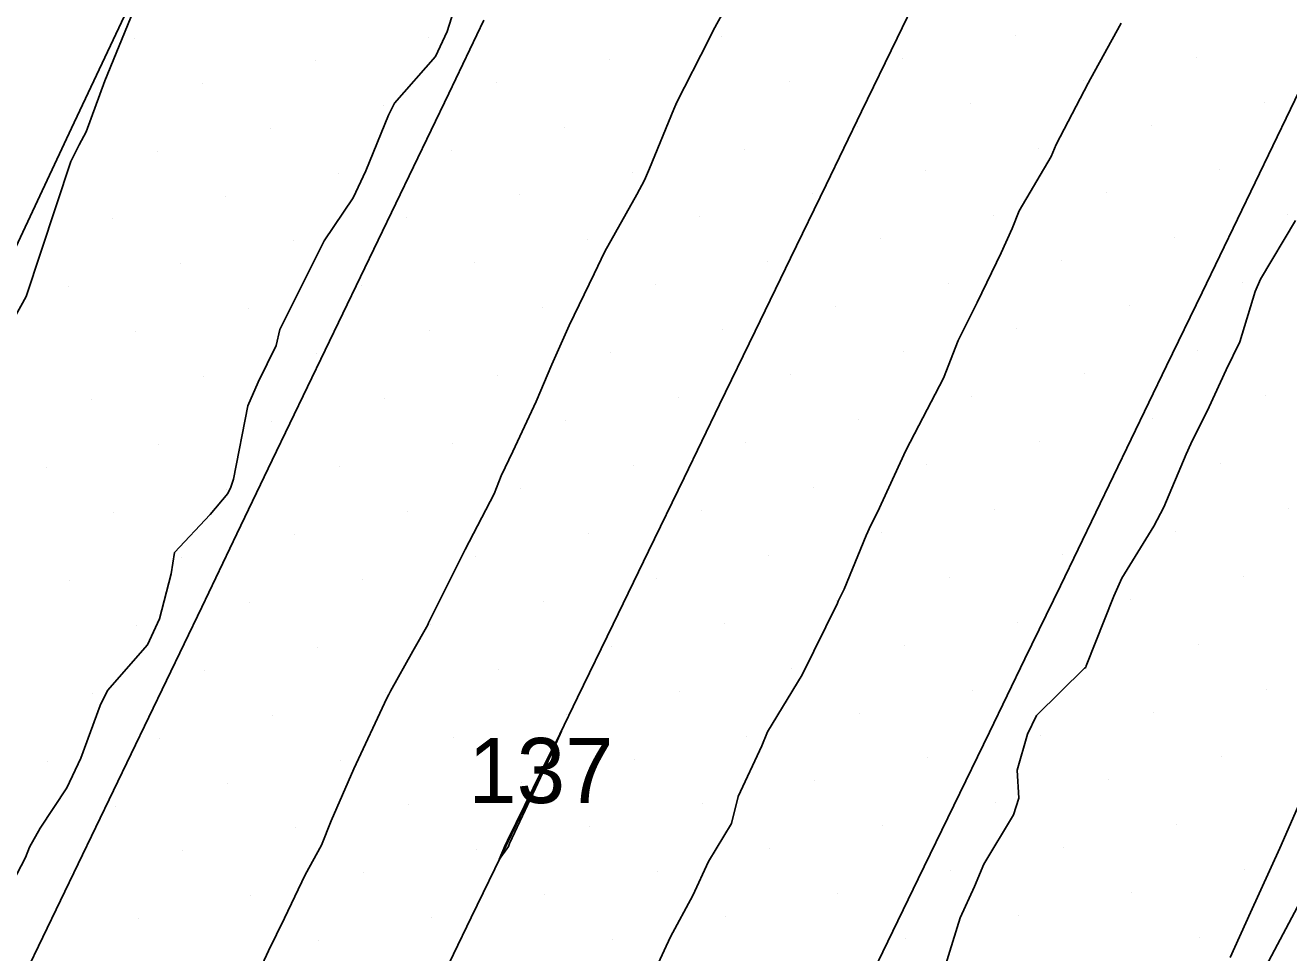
# Model space of a CAD drawing. Extents: x 2354170 to 2357230, y 866100 to 868290.
# Drawn here: x 2355644.24 to 2355683.04, y 866949.36 to 866977.84 of the extents above; entities that cross this region are included whole.
import ezdxf

# ---------------------------------------------------------------- set-up
doc = ezdxf.new("R2010")
doc.units = 0
for name, color, linetype in [('Default', 7, 'Continuous'), ('DTM Contours Minor', 7, 'Continuous'), ('Exist DTM Breakline', 7, 'Continuous'), ('Exist DTM Scan Elevation Point', 7, 'Continuous'), ('Exist Roads EOP', 7, 'Continuous')]:
    doc.layers.add(name, color=color, linetype=linetype)

msp = doc.modelspace()

# ---------------------------------------------------------------- linework, layer by layer
at = {"layer": 'Default'}
for points in [[(2355660.707, 867007.124), (2355658.355, 867001.937), (2355655.798, 866997.063), (2355655.539, 866995.611), (2355654.8, 866992.913), (2355654.573, 866990.478), (2355653.947, 866989.354), (2355652.157, 866986.406), (2355651.748, 866985.644), (2355651.254, 866984.638), (2355650.551, 866983.38), (2355648.413, 866980.252), (2355648.312, 866980.047), (2355648.101, 866979.599), (2355646.686, 866976.134), (2355646.111, 866974.569), (2355645.9, 866974.173), (2355645.643, 866973.658), (2355644.265, 866969.518), (2355643.679, 866968.442)], [(2355657.62, 866978.983), (2355657.199, 866977.653), (2355656.838, 866976.882), (2355655.586, 866975.451), (2355655.395, 866975.079), (2355654.701, 866973.374), (2355654.314, 866972.543), (2355653.423, 866971.228), (2355653.021, 866970.429), (2355652.344, 866969.073), (2355652.061, 866968.504), (2355651.949, 866968.014), (2355651.395, 866966.886), (2355651.076, 866966.158), (2355650.642, 866963.905), (2355650.553, 866963.664), (2355650.459, 866963.467), (2355649.924, 866962.819), (2355648.83, 866961.649), (2355648.722, 866961.002), (2355648.366, 866959.612), (2355647.996, 866958.813), (2355646.766, 866957.413), (2355646.54, 866956.95), (2355645.946, 866955.336), (2355645.52, 866954.426), (2355644.699, 866953.184), (2355644.371, 866952.608), (2355644.246, 866952.29), (2355643.59, 866951.026)], [(2355672.507, 866948.982), (2355672.955, 866950.434), (2355673.397, 866951.391), (2355673.679, 866952.084), (2355674.588, 866953.6), (2355674.756, 866954.108), (2355674.704, 866954.965), (2355675.024, 866956.069), (2355675.298, 866956.642), (2355676.776, 866958.097), (2355676.808, 866958.126), (2355676.825, 866958.171), (2355677.67, 866960.316), (2355677.921, 866960.866), (2355678.898, 866962.46), (2355679.204, 866963.045), (2355679.894, 866964.673), (2355680.034, 866964.985), (2355680.598, 866966.122), (2355681.121, 866967.263), (2355681.541, 866968.118), (2355682.012, 866969.671), (2355682.177, 866970.052), (2355683.254, 866971.848)], [(2355660.09, 866954.957), (2355660.102, 866954.98), (2355660.258, 866955.281), (2355660.709, 866956.17), (2355660.165, 866954.953), (2355660.145, 866954.914), (2355659.111, 866952.715), (2355659.083, 866952.622), (2355658.8, 866952.227), (2355658.986, 866952.689), (2355659.053, 866952.807), (2355660.095, 866954.935), (2355660.09, 866954.957)], [(2355681.241, 866949.212), (2355681.87, 866950.601), (2355682.767, 866952.569), (2355683.389, 866953.979)]]:
    msp.add_lwpolyline(points, dxfattribs=at)
at = {"layer": 'DTM Contours Minor'}
for points in [[(2355666.343, 866979.455), (2355665.371, 866977.683), (2355665.245, 866977.428), (2355664.232, 866975.439), (2355664.223, 866975.415), (2355664.155, 866975.267), (2355663.408, 866973.445), (2355663.258, 866973.087), (2355663.019, 866972.645), (2355662.041, 866970.894), (2355661.71, 866970.214), (2355660.948, 866968.619), (2355660.412, 866967.423), (2355659.932, 866966.294), (2355659.214, 866964.757), (2355658.858, 866964.007), (2355658.647, 866963.456), (2355657.749, 866961.743), (2355657.602, 866961.439), (2355656.627, 866959.488), (2355656.606, 866959.432), (2355656.142, 866958.625), (2355655.461, 866957.394), (2355655.409, 866957.296), (2355655.346, 866957.174), (2355654.337, 866955.007), (2355653.634, 866953.414), (2355653.343, 866952.667), (2355652.841, 866951.756), (2355652.202, 866950.425), (2355651.717, 866949.416), (2355651.12, 866948.143)], [(2355663.605, 866948.876), (2355664.054, 866949.849), (2355664.739, 866951.123), (2355665.226, 866952.167), (2355665.933, 866953.331), (2355666.139, 866954.157), (2355666.862, 866955.714), (2355667.038, 866956.144), (2355668.099, 866957.893), (2355669.182, 866960.1), (2355669.21, 866960.156), (2355669.231, 866960.199), (2355669.393, 866960.53), (2355670.064, 866962.172), (2355670.211, 866962.491), (2355670.418, 866962.893), (2355671.28, 866964.781), (2355671.68, 866965.552), (2355672.442, 866967.01), (2355672.895, 866968.161), (2355673.473, 866969.326), (2355674.209, 866970.854), (2355674.555, 866971.608), (2355674.761, 866972.149), (2355675.752, 866973.813), (2355675.901, 866974.186), (2355676.882, 866976.063), (2355676.954, 866976.204), (2355677.895, 866977.911)]]:
    msp.add_lwpolyline(points, dxfattribs=at)
at = {"layer": 'Exist DTM Breakline'}
for points in [[(2355656.85, 866948.196), (2355657.938, 866950.447), (2355659.027, 866952.697), (2355660.117, 866954.947), (2355661.206, 866957.197), (2355662.296, 866959.447), (2355663.386, 866961.697), (2355664.476, 866963.947), (2355665.565, 866966.197), (2355666.655, 866968.447), (2355667.745, 866970.697), (2355668.834, 866972.947), (2355669.924, 866975.197), (2355671.014, 866977.447), (2355672.104, 866979.697)], [(2355644.244, 866948.711), (2355645.328, 866950.965), (2355646.411, 866953.218), (2355647.494, 866955.471), (2355648.577, 866957.724), (2355649.66, 866959.977), (2355650.742, 866962.231), (2355651.825, 866964.484), (2355652.909, 866966.737), (2355653.995, 866968.989), (2355655.081, 866971.241), (2355656.166, 866973.493), (2355657.249, 866975.746), (2355658.329, 866978.001)], [(2355683.644, 866976.391), (2355682.557, 866974.14), (2355681.47, 866971.888), (2355680.383, 866969.637), (2355679.295, 866967.386), (2355678.208, 866965.135), (2355677.12, 866962.884), (2355676.033, 866960.633), (2355674.942, 866958.383), (2355673.851, 866956.134), (2355672.76, 866953.885), (2355671.668, 866951.635), (2355670.582, 866949.384), (2355669.497, 866947.132)]]:
    msp.add_lwpolyline(points, dxfattribs=at)
at = {"layer": 'Exist DTM Scan Elevation Point'}
for p, q in [((2355647.61, 866977.444), (2355647.61, 866977.444)), ((2355656.623, 866977.476), (2355656.623, 866977.476)), ((2355665.637, 866977.507), (2355665.637, 866977.507)), ((2355674.651, 866977.539), (2355674.651, 866977.539)), ((2355653.159, 866976.77), (2355653.159, 866976.77)), ((2355662.173, 866976.802), (2355662.173, 866976.802)), ((2355671.187, 866976.834), (2355671.187, 866976.834)), ((2355680.2, 866976.865), (2355680.2, 866976.865)), ((2355649.695, 866976.065), (2355649.695, 866976.065)), ((2355658.708, 866976.096), (2355658.708, 866976.096)), ((2355667.722, 866976.128), (2355667.722, 866976.128)), ((2355676.736, 866976.16), (2355676.736, 866976.16)), ((2355655.244, 866975.391), (2355655.244, 866975.391)), ((2355664.258, 866975.422), (2355664.258, 866975.422)), ((2355673.272, 866975.454), (2355673.272, 866975.454)), ((2355682.285, 866975.486), (2355682.285, 866975.486)), ((2355660.793, 866974.717), (2355660.793, 866974.717)), ((2355669.807, 866974.749), (2355669.807, 866974.749)), ((2355678.821, 866974.78), (2355678.821, 866974.78)), ((2355651.78, 866974.685), (2355651.78, 866974.685)), ((2355648.315, 866973.98), (2355648.315, 866973.98)), ((2355657.329, 866974.011), (2355657.329, 866974.011)), ((2355666.343, 866974.043), (2355666.343, 866974.043)), ((2355675.357, 866974.075), (2355675.357, 866974.075)), ((2355653.865, 866973.306), (2355653.865, 866973.306)), ((2355662.878, 866973.338), (2355662.878, 866973.338)), ((2355671.892, 866973.369), (2355671.892, 866973.369)), ((2355680.906, 866973.401), (2355680.906, 866973.401)), ((2355650.4, 866972.6), (2355650.4, 866972.6)), ((2355659.414, 866972.632), (2355659.414, 866972.632)), ((2355668.428, 866972.664), (2355668.428, 866972.664)), ((2355677.442, 866972.695), (2355677.442, 866972.695)), ((2355682.991, 866972.021), (2355682.991, 866972.021)), ((2355646.936, 866971.895), (2355646.936, 866971.895)), ((2355655.95, 866971.926), (2355655.95, 866971.926)), ((2355664.963, 866971.958), (2355664.963, 866971.958)), ((2355673.977, 866971.99), (2355673.977, 866971.99)), ((2355652.485, 866971.221), (2355652.485, 866971.221)), ((2355661.499, 866971.253), (2355661.499, 866971.253)), ((2355670.513, 866971.284), (2355670.513, 866971.284)), ((2355679.527, 866971.316), (2355679.527, 866971.316)), ((2355649.021, 866970.515), (2355649.021, 866970.515)), ((2355658.035, 866970.547), (2355658.035, 866970.547)), ((2355667.048, 866970.579), (2355667.048, 866970.579)), ((2355676.062, 866970.61), (2355676.062, 866970.61)), ((2355645.556, 866969.81), (2355645.556, 866969.81)), ((2355654.57, 866969.841), (2355654.57, 866969.841)), ((2355663.584, 866969.873), (2355663.584, 866969.873)), ((2355672.598, 866969.905), (2355672.598, 866969.905)), ((2355681.612, 866969.936), (2355681.612, 866969.936)), ((2355651.106, 866969.136), (2355651.106, 866969.136)), ((2355660.12, 866969.168), (2355660.12, 866969.168)), ((2355669.133, 866969.199), (2355669.133, 866969.199)), ((2355678.147, 866969.231), (2355678.147, 866969.231)), ((2355674.683, 866968.525), (2355674.683, 866968.525)), ((2355647.641, 866968.43), (2355647.641, 866968.43)), ((2355656.655, 866968.462), (2355656.655, 866968.462)), ((2355665.669, 866968.494), (2355665.669, 866968.494)), ((2355653.191, 866967.756), (2355653.191, 866967.756)), ((2355662.205, 866967.788), (2355662.205, 866967.788)), ((2355671.218, 866967.82), (2355671.218, 866967.82)), ((2355680.232, 866967.851), (2355680.232, 866967.851)), ((2355649.726, 866967.051), (2355649.726, 866967.051)), ((2355658.74, 866967.083), (2355658.74, 866967.083)), ((2355667.754, 866967.114), (2355667.754, 866967.114)), ((2355676.768, 866967.146), (2355676.768, 866967.146)), ((2355646.262, 866966.345), (2355646.262, 866966.345)), ((2355655.276, 866966.377), (2355655.276, 866966.377)), ((2355664.29, 866966.409), (2355664.29, 866966.409)), ((2355673.303, 866966.44), (2355673.303, 866966.44)), ((2355682.317, 866966.472), (2355682.317, 866966.472)), ((2355651.811, 866965.671), (2355651.811, 866965.671)), ((2355660.825, 866965.703), (2355660.825, 866965.703)), ((2355669.839, 866965.735), (2355669.839, 866965.735)), ((2355678.853, 866965.766), (2355678.853, 866965.766)), ((2355666.374, 866965.029), (2355666.374, 866965.029)), ((2355675.388, 866965.061), (2355675.388, 866965.061)), ((2355648.347, 866964.966), (2355648.347, 866964.966)), ((2355657.361, 866964.998), (2355657.361, 866964.998)), ((2355644.882, 866964.26), (2355644.882, 866964.26)), ((2355653.896, 866964.292), (2355653.896, 866964.292)), ((2355662.91, 866964.324), (2355662.91, 866964.324)), ((2355671.924, 866964.355), (2355671.924, 866964.355)), ((2355680.938, 866964.387), (2355680.938, 866964.387)), ((2355650.432, 866963.586), (2355650.432, 866963.586)), ((2355659.446, 866963.618), (2355659.446, 866963.618)), ((2355668.459, 866963.65), (2355668.459, 866963.65)), ((2355646.967, 866962.881), (2355646.967, 866962.881)), ((2355655.981, 866962.913), (2355655.981, 866962.913)), ((2355664.995, 866962.944), (2355664.995, 866962.944)), ((2355674.009, 866962.976), (2355674.009, 866962.976)), ((2355683.023, 866963.008), (2355683.023, 866963.008)), ((2355679.558, 866962.302), (2355679.558, 866962.302)), ((2355652.517, 866962.207), (2355652.517, 866962.207)), ((2355661.531, 866962.239), (2355661.531, 866962.239)), ((2355670.544, 866962.27), (2355670.544, 866962.27)), ((2355658.066, 866961.533), (2355658.066, 866961.533)), ((2355667.08, 866961.565), (2355667.08, 866961.565)), ((2355676.094, 866961.596), (2355676.094, 866961.596)), ((2355649.052, 866961.501), (2355649.052, 866961.501)), ((2355645.588, 866960.796), (2355645.588, 866960.796)), ((2355654.602, 866960.828), (2355654.602, 866960.828)), ((2355663.616, 866960.859), (2355663.616, 866960.859)), ((2355672.629, 866960.891), (2355672.629, 866960.891)), ((2355681.643, 866960.923), (2355681.643, 866960.923)), ((2355651.137, 866960.122), (2355651.137, 866960.122)), ((2355660.151, 866960.154), (2355660.151, 866960.154)), ((2355669.165, 866960.185), (2355669.165, 866960.185)), ((2355678.179, 866960.217), (2355678.179, 866960.217)), ((2355647.673, 866959.416), (2355647.673, 866959.416)), ((2355656.687, 866959.448), (2355656.687, 866959.448)), ((2355665.701, 866959.48), (2355665.701, 866959.48)), ((2355674.714, 866959.512), (2355674.714, 866959.512)), ((2355671.25, 866958.806), (2355671.25, 866958.806)), ((2355680.264, 866958.838), (2355680.264, 866958.838)), ((2355653.222, 866958.743), (2355653.222, 866958.743)), ((2355662.236, 866958.774), (2355662.236, 866958.774)), ((2355649.758, 866958.037), (2355649.758, 866958.037)), ((2355658.772, 866958.069), (2355658.772, 866958.069)), ((2355667.786, 866958.1), (2355667.786, 866958.1)), ((2355676.799, 866958.132), (2355676.799, 866958.132)), ((2355646.294, 866957.331), (2355646.294, 866957.331)), ((2355655.307, 866957.363), (2355655.307, 866957.363)), ((2355664.321, 866957.395), (2355664.321, 866957.395)), ((2355673.335, 866957.427), (2355673.335, 866957.427)), ((2355682.349, 866957.458), (2355682.349, 866957.458)), ((2355651.843, 866956.658), (2355651.843, 866956.658)), ((2355660.857, 866956.689), (2355660.857, 866956.689)), ((2355669.871, 866956.721), (2355669.871, 866956.721)), ((2355678.884, 866956.753), (2355678.884, 866956.753)), ((2355648.379, 866955.952), (2355648.379, 866955.952)), ((2355657.392, 866955.984), (2355657.392, 866955.984)), ((2355666.406, 866956.015), (2355666.406, 866956.015)), ((2355675.42, 866956.047), (2355675.42, 866956.047)), ((2355671.956, 866955.342), (2355671.956, 866955.342)), ((2355680.969, 866955.373), (2355680.969, 866955.373)), ((2355644.914, 866955.247), (2355644.914, 866955.247)), ((2355653.928, 866955.278), (2355653.928, 866955.278)), ((2355662.942, 866955.31), (2355662.942, 866955.31)), ((2355650.464, 866954.573), (2355650.464, 866954.573)), ((2355659.477, 866954.604), (2355659.477, 866954.604)), ((2355668.491, 866954.636), (2355668.491, 866954.636)), ((2355677.505, 866954.668), (2355677.505, 866954.668)), ((2355646.999, 866953.867), (2355646.999, 866953.867)), ((2355656.013, 866953.899), (2355656.013, 866953.899)), ((2355665.027, 866953.93), (2355665.027, 866953.93)), ((2355674.041, 866953.962), (2355674.041, 866953.962)), ((2355652.548, 866953.193), (2355652.548, 866953.193)), ((2355661.562, 866953.225), (2355661.562, 866953.225)), ((2355670.576, 866953.257), (2355670.576, 866953.257)), ((2355679.59, 866953.288), (2355679.59, 866953.288)), ((2355649.084, 866952.488), (2355649.084, 866952.488)), ((2355658.098, 866952.519), (2355658.098, 866952.519)), ((2355667.112, 866952.551), (2355667.112, 866952.551)), ((2355676.126, 866952.583), (2355676.126, 866952.583)), ((2355663.647, 866951.845), (2355663.647, 866951.845)), ((2355672.661, 866951.877), (2355672.661, 866951.877)), ((2355681.675, 866951.909), (2355681.675, 866951.909)), ((2355645.62, 866951.782), (2355645.62, 866951.782)), ((2355654.633, 866951.814), (2355654.633, 866951.814)), ((2355651.169, 866951.108), (2355651.169, 866951.108)), ((2355660.183, 866951.14), (2355660.183, 866951.14)), ((2355669.197, 866951.172), (2355669.197, 866951.172)), ((2355678.211, 866951.203), (2355678.211, 866951.203)), ((2355647.705, 866950.403), (2355647.705, 866950.403)), ((2355656.718, 866950.434), (2355656.718, 866950.434)), ((2355665.732, 866950.466), (2355665.732, 866950.466)), ((2355674.746, 866950.498), (2355674.746, 866950.498)), ((2355653.254, 866949.729), (2355653.254, 866949.729)), ((2355662.268, 866949.76), (2355662.268, 866949.76)), ((2355671.282, 866949.792), (2355671.282, 866949.792)), ((2355680.296, 866949.824), (2355680.296, 866949.824))]:
    msp.add_line(p, q, dxfattribs=at)
at = {"layer": 'Exist Roads EOP'}
for points in [[(2355684.781, 867055.742), (2355682.154, 867050.347), (2355679.524, 867044.955), (2355676.889, 867039.564), (2355674.249, 867034.176), (2355671.608, 867028.789), (2355668.968, 867023.401), (2355666.334, 867018.01), (2355663.709, 867012.615), (2355661.095, 867007.214), (2355658.495, 867001.807), (2355655.91, 866996.392), (2355653.338, 866990.971), (2355650.776, 866985.546), (2355648.219, 866980.118), (2355645.666, 866974.688), (2355643.113, 866969.258), (2355640.558, 866963.83), (2355637.998, 866958.403), (2355635.431, 866952.98), (2355632.855, 866947.561)], [(2355687.898, 866959.155), (2355684.986, 866953.909), (2355682.167, 866948.613)]]:
    msp.add_lwpolyline(points, dxfattribs=at)

# ---------------------------------------------------------------- texts
at = {"layer": 'Default'}
msp.add_text('137', height=2, dxfattribs=at).set_placement((2355657.846, 866953.957))

doc.saveas('drawing.dxf')
